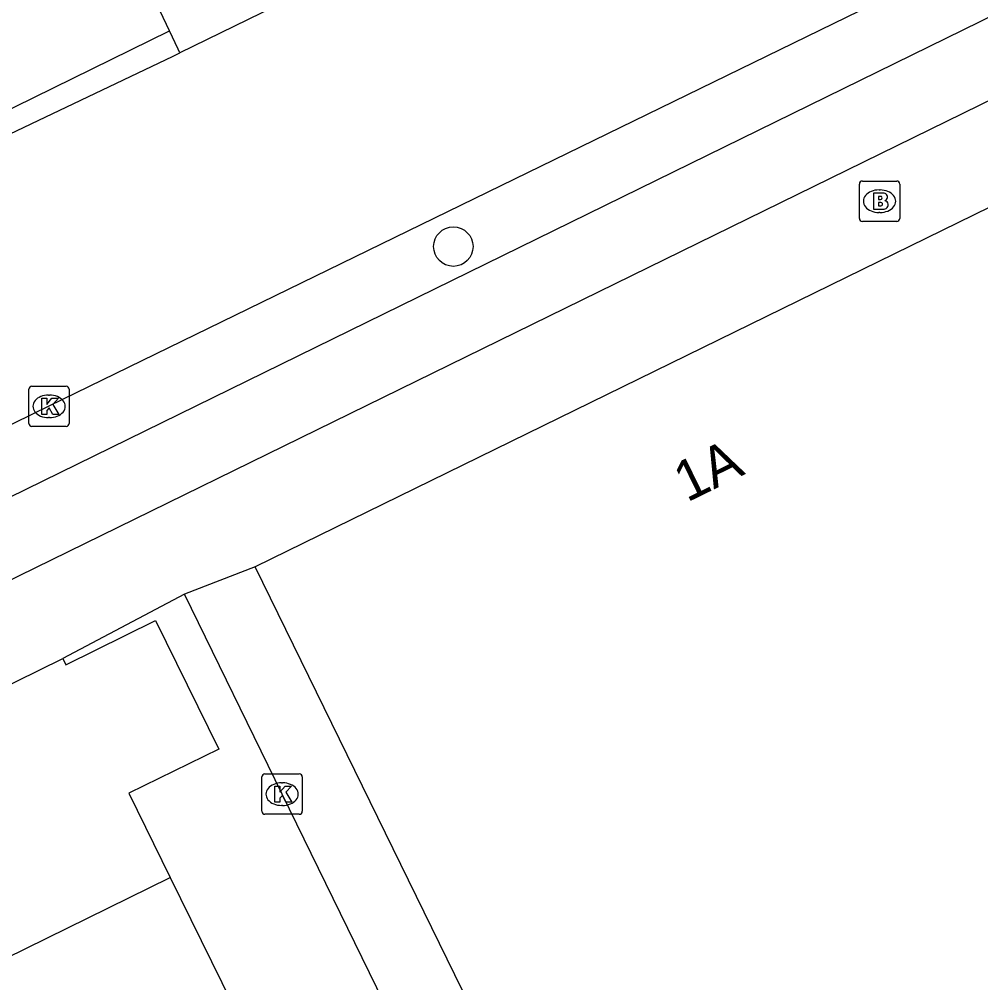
# Model space of a CAD drawing. Extents: x 160457 to 162082, y 388340 to 389736.
# Drawn here: x 160907 to 160930.85, y 388886.08 to 388909.97 of the extents above; entities that cross this region are included whole.
import ezdxf

# ---------------------------------------------------------------- set-up
doc = ezdxf.new("R2010")
doc.units = 0
for name, color, linetype in [('IMGEO_Boom', 7, 'Continuous'), ('IMGEO_Brandkraan', 7, 'Continuous'), ('IMGEO_Fietspad_open', 7, 'Continuous'), ('IMGEO_Kolk', 7, 'Continuous'), ('IMGEO_Pand', 7, 'Continuous'), ('IMGEO_Pand_nummerreeks', 7, 'Continuous'), ('IMGEO_Rijbaan_lokaal_gesloten', 7, 'Continuous'), ('IMGEO_Verkeerseiland_gesloten', 7, 'Continuous'), ('IMGEO_Voetpad_open', 7, 'Continuous')]:
    doc.layers.add(name, color=color, linetype=linetype)

msp = doc.modelspace()

# ---------------------------------------------------------------- linework, layer by layer
at = {"layer": 'IMGEO_Boom'}
msp.add_circle((160917.772, 388904.333), 0.489, dxfattribs=at)
at = {"layer": 'IMGEO_Brandkraan'}
for p, q in [((160927.919, 388905.96), (160928.771, 388905.96)), ((160927.844, 388905.034), (160927.844, 388905.886)), ((160928.332, 388905.74), (160928.357, 388905.74)), ((160928.845, 388905.886), (160928.845, 388905.034)), ((160928.771, 388904.96), (160927.919, 388904.96)), ((160928.355, 388905.18), (160928.33, 388905.18))]:
    msp.add_line(p, q, dxfattribs=at)
for points in [[(160927.919, 388905.96), (160928.771, 388905.96)], [(160927.844, 388905.034), (160927.844, 388905.886)], [(160928.845, 388905.886), (160928.845, 388905.034)], [(160928.192, 388905.66), (160928.192, 388905.26), (160928.405, 388905.26)], [(160928.423, 388905.66), (160928.192, 388905.66)], [(160928.371, 388905.579), (160928.317, 388905.579), (160928.317, 388905.503)], [(160928.317, 388905.503), (160928.37, 388905.503)], [(160928.379, 388905.427), (160928.317, 388905.427), (160928.317, 388905.346)], [(160928.317, 388905.346), (160928.379, 388905.346)], [(160928.771, 388904.96), (160927.919, 388904.96)]]:
    msp.add_lwpolyline(points, dxfattribs=at)
for centre, radius, start, end in [((160927.921, 388905.884), 0.0765, 91.552, 178.448), ((160927.921, 388905.884), 0.0765, 91.552, 178.448), ((160928.769, 388905.884), 0.0765, 1.552, 88.448), ((160928.769, 388905.884), 0.0765, 1.552, 88.448), ((160928.372, 388905.541), 0.0379, 267.8285, 90.9355), ((160928.427, 388905.515), 0.145, 59.4692, 91.5367), ((160928.452, 388905.562), 0.0922, 285.5137, 58.1501), ((160928.457, 388905.37), 0.105, 301.3115, 78.989), ((160928.38, 388905.386), 0.0404, 269.8759, 90.5077), ((160928.411, 388905.511), 0.251, 268.6676, 293.5347), ((160927.921, 388905.036), 0.0765, 181.552, 268.448), ((160927.921, 388905.036), 0.0765, 181.552, 268.448), ((160928.769, 388905.036), 0.0765, 271.552, 358.448), ((160928.769, 388905.036), 0.0765, 271.552, 358.448)]:
    msp.add_arc(centre, radius, start, end, dxfattribs=at)
for centre, major_axis, ratio, start_param, end_param in [((160928.331, 388905.46), (-0.387, 0.002), 0.722429, 4.712389, 7.853982), ((160928.356, 388905.46), (-0.39, 0.002), 0.717154, 1.570796, 4.712389)]:
    msp.add_ellipse(centre, major_axis=major_axis, ratio=ratio, start_param=start_param, end_param=end_param, dxfattribs=at)
at = {"layer": 'IMGEO_Fietspad_open'}
for points in [[(160933.62, 388911.27), (160933.39, 388911.155), (160932.517, 388910.743), (160888.134, 388888.983)], [(160822.105, 388854.6), (160868.356, 388877.242), (160931.655, 388908.25)]]:
    msp.add_lwpolyline(points, dxfattribs=at)
at = {"layer": 'IMGEO_Kolk'}
for p, q in [((160907.242, 388899.946), (160907.242, 388900.798)), ((160907.317, 388900.872), (160908.169, 388900.872)), ((160908.243, 388900.798), (160908.243, 388899.946)), ((160907.73, 388900.652), (160907.755, 388900.652)), ((160907.753, 388900.092), (160907.728, 388900.092)), ((160908.169, 388899.872), (160907.317, 388899.872)), ((160913.023, 388890.327), (160913.023, 388891.179)), ((160913.098, 388891.253), (160913.95, 388891.253)), ((160914.024, 388891.179), (160914.024, 388890.327)), ((160913.511, 388891.033), (160913.536, 388891.033)), ((160913.534, 388890.473), (160913.509, 388890.473)), ((160913.95, 388890.253), (160913.098, 388890.253))]:
    msp.add_line(p, q, dxfattribs=at)
for points in [[(160907.242, 388899.946), (160907.242, 388900.798)], [(160907.317, 388900.872), (160908.169, 388900.872)], [(160908.243, 388900.798), (160908.243, 388899.946)], [(160907.563, 388900.572), (160907.686, 388900.572), (160907.686, 388900.421), (160907.816, 388900.572), (160907.98, 388900.572), (160907.834, 388900.421), (160907.987, 388900.172), (160907.835, 388900.172), (160907.75, 388900.336), (160907.686, 388900.269), (160907.686, 388900.172), (160907.563, 388900.172), (160907.563, 388900.572)], [(160908.169, 388899.872), (160907.317, 388899.872)], [(160913.023, 388890.327), (160913.023, 388891.179)], [(160913.098, 388891.253), (160913.95, 388891.253)], [(160914.024, 388891.179), (160914.024, 388890.327)], [(160913.344, 388890.953), (160913.467, 388890.953), (160913.467, 388890.802), (160913.597, 388890.953), (160913.761, 388890.953), (160913.615, 388890.802), (160913.768, 388890.553), (160913.616, 388890.553), (160913.531, 388890.717), (160913.467, 388890.65), (160913.467, 388890.553), (160913.344, 388890.553), (160913.344, 388890.953)], [(160913.95, 388890.253), (160913.098, 388890.253)]]:
    msp.add_lwpolyline(points, dxfattribs=at)
for centre, start, end in [((160907.319, 388900.796), 91.552, 178.448), ((160907.319, 388900.796), 91.552, 178.448), ((160908.167, 388900.796), 1.552, 88.448), ((160908.167, 388900.796), 1.552, 88.448), ((160907.319, 388899.948), 181.552, 268.448), ((160907.319, 388899.948), 181.552, 268.448), ((160908.167, 388899.948), 271.552, 358.448), ((160908.167, 388899.948), 271.552, 358.448), ((160913.1, 388891.177), 91.552, 178.448), ((160913.1, 388891.177), 91.552, 178.448), ((160913.948, 388891.177), 1.552, 88.448), ((160913.948, 388891.177), 1.552, 88.448), ((160913.1, 388890.329), 181.552, 268.448), ((160913.1, 388890.329), 181.552, 268.448), ((160913.948, 388890.329), 271.552, 358.448), ((160913.948, 388890.329), 271.552, 358.448)]:
    msp.add_arc(centre, 0.0765, start, end, dxfattribs=at)
for centre, major_axis, ratio, start_param, end_param in [((160907.729, 388900.372), (-0.387, 0.002), 0.722429, 4.712389, 7.853982), ((160907.754, 388900.372), (-0.39, 0.002), 0.717154, 1.570796, 4.712389), ((160913.51, 388890.753), (-0.387, 0.002), 0.722429, 4.712389, 7.853982), ((160913.535, 388890.753), (-0.39, 0.002), 0.717154, 1.570796, 4.712389)]:
    msp.add_ellipse(centre, major_axis=major_axis, ratio=ratio, start_param=start_param, end_param=end_param, dxfattribs=at)
at = {"layer": 'IMGEO_Pand'}
for points in [[(160932.67, 388906.09), (160912.86, 388896.392)], [(160935.895, 388849.326), (160912.86, 388896.392)], [(160908.085, 388894.116), (160908.16, 388893.964), (160910.387, 388895.057), (160911.951, 388891.87), (160909.724, 388890.777), (160910.749, 388888.687)], [(160898.851, 388889.568), (160908.085, 388894.116)], [(160900.537, 388883.667), (160910.749, 388888.687)], [(160910.749, 388888.687), (160913.308, 388883.473)]]:
    msp.add_lwpolyline(points, dxfattribs=at)
at = {"layer": 'IMGEO_Rijbaan_lokaal_gesloten'}
for points in [[(160927.165, 388917.032), (160910.99, 388909.142)], [(160930.826, 388911.666), (160928.839, 388910.666), (160907.741, 388900.373), (160888.442, 388890.921), (160887.468, 388890.458)], [(160903.765, 388905.697), (160910.823, 388909.06), (160910.99, 388909.142)]]:
    msp.add_lwpolyline(points, dxfattribs=at)
at = {"layer": 'IMGEO_Verkeerseiland_gesloten'}
msp.add_lwpolyline([(160903.765, 388905.697), (160903.541, 388906.153), (160910.727, 388909.682)], dxfattribs=at)
at = {"layer": 'IMGEO_Voetpad_open'}
for points in [[(160910.727, 388909.682), (160909.887, 388911.468)], [(160910.99, 388909.142), (160910.947, 388909.234), (160910.727, 388909.682)], [(160912.86, 388896.392), (160911.106, 388895.713)], [(160911.106, 388895.713), (160908.085, 388894.116)], [(160934.213, 388848.489), (160931.912, 388853.181), (160931.141, 388854.754), (160927.733, 388861.671), (160924.126, 388869.078), (160923.641, 388870.07), (160913.523, 388890.752), (160911.106, 388895.713)]]:
    msp.add_lwpolyline(points, dxfattribs=at)

# ---------------------------------------------------------------- texts
at = {"layer": 'IMGEO_Pand_nummerreeks'}
msp.add_text('1A', height=1, rotation=26.0868, dxfattribs=at).set_placement((160923.566, 388897.981))

doc.saveas('drawing.dxf')
